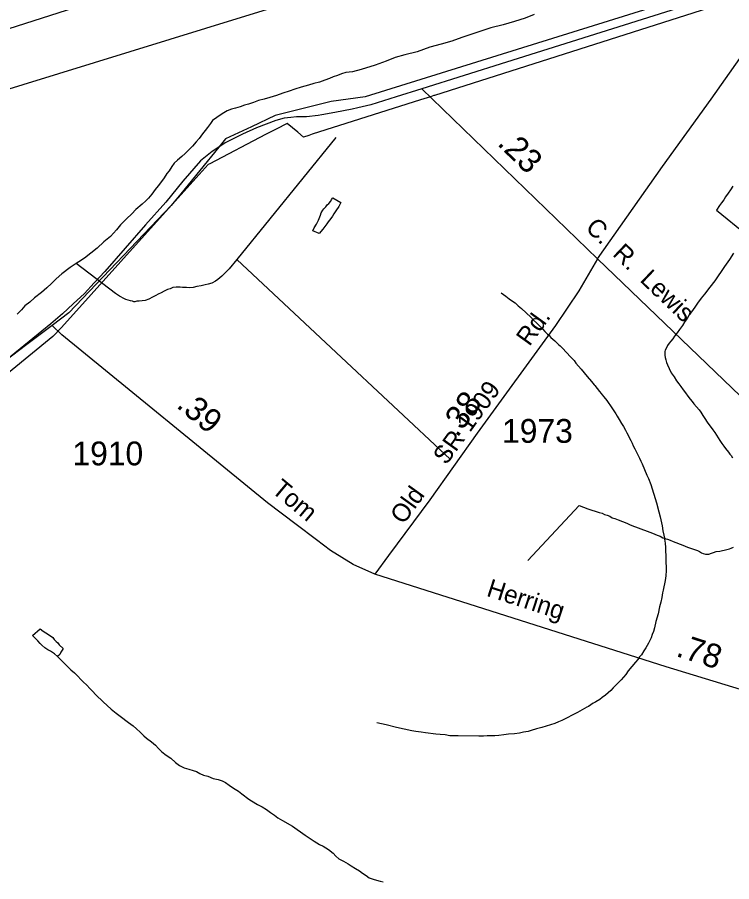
# Model space of a CAD drawing. Extents: x 2206922 to 2357709, y 510027 to 673830.
# Drawn here: x 2307632 to 2311385, y 574994 to 579534 of the extents above; entities that cross this region are included whole.
import ezdxf

# ---------------------------------------------------------------- set-up
doc = ezdxf.new("R2010")
doc.units = 0
for name, color, linetype in [('Exist Aviation Commercial or Municipal Perimeter Paved', 7, 'Continuous'), ('Exist Boundary Land Use Reservation Military US Department of Defense', 7, 'Continuous'), ('Exist Boundary Political City Limit New', 7, 'Continuous'), ('Exist Hydrographic Misc Water Feature', 7, 'Continuous'), ('Exist Road Non-System Type 51', 7, 'Continuous'), ('Exist Road Secondary Mileage Hundredths English Label', 7, 'Continuous'), ('Exist Road Secondary Type 41 Attributed', 7, 'Continuous'), ('Exist Road Secondary Type 51 Attributed', 7, 'Continuous'), ('Exist Road Secondary Type 51 Label', 7, 'Continuous'), ('Exist Road Secondary Type 51 Number Label', 7, 'Continuous'), ('Map Preparation Boundary City Limit Buffer Line', 7, 'Continuous')]:
    doc.layers.add(name, color=color, linetype=linetype)

msp = doc.modelspace()

# ---------------------------------------------------------------- linework, layer by layer
at = {"layer": 'Exist Aviation Commercial or Municipal Perimeter Paved'}
for points in [[(2313259.5, 580902.9), (2308808.6, 579533.6), (2306700.6, 578883.4)], [(2306484.2, 579130.9), (2307583.8, 579472.6), (2308382.5, 579730.9)]]:
    msp.add_lwpolyline(points, dxfattribs=at)
at = {"layer": 'Exist Boundary Land Use Reservation Military US Department of Defense'}
for p, q in [((2308690.1, 578851.4), (2308491.9, 578607.6)), ((2307815.5, 577916), (2307683.1, 577815.7)), ((2307683.1, 577815.7), (2307572.6, 577731.8))]:
    msp.add_line(p, q, dxfattribs=at)
for points in [[(2311535.5, 579763.7), (2309459.8, 579116.1), (2309280.5, 579091.6), (2309001.3, 579021.8)], [(2309001.3, 579021.8), (2308987.1, 579018.2), (2308861.8, 578959.4)], [(2308861.8, 578959.4), (2308726.3, 578895.9), (2308690.1, 578851.4)], [(2308491.9, 578607.6), (2308441.1, 578545.2), (2307903.2, 577982.5), (2307815.5, 577916)]]:
    msp.add_lwpolyline(points, dxfattribs=at)
at = {"layer": 'Exist Boundary Political City Limit New'}
msp.add_lwpolyline([(2312225.2, 579889.6), (2309823.2, 579123.3), (2309820.2, 579122.4), (2309802.2, 579116.9), (2309751.2, 579101.2), (2309181.8, 578919.4), (2309164.5, 578913.9), (2309136.5, 578905), (2309106.5, 578930.1), (2309050.5, 578976.9), (2308992.8, 578947.2), (2308936.2, 578917.7), (2308643, 578764.8), (2308634.5, 578760.2), (2308587, 578707.6), (2308331.8, 578424.6), (2307864.8, 577905.4), (2307818.5, 577858.2), (2307244.5, 577388.1)], dxfattribs=at)
at = {"layer": 'Exist Hydrographic Misc Water Feature'}
msp.add_line((2309304.8, 578903), (2308786.2, 578262.1), dxfattribs=at)
for points in [[(2310347.7, 579548.1), (2310299.5, 579529.5), (2310244.1, 579511), (2310184.4, 579494.5), (2310120.5, 579477.8), (2310072.5, 579463), (2310024.7, 579446.7), (2309966.7, 579427.9), (2309915.2, 579409.3), (2309859.4, 579393), (2309799.8, 579376.4), (2309733.7, 579353.4), (2309668.1, 579337), (2309618.1, 579322.2), (2309570.3, 579303.8), (2309512.7, 579283.4), (2309439.1, 579260.3), (2309393.1, 579247.8), (2309357.3, 579243.5), (2309335.3, 579237.4), (2309313.6, 579229), (2309291.8, 579220.9), (2309271.8, 579212.6), (2309247.8, 579204.4), (2309219.7, 579194), (2309189.9, 579185.9), (2309162.3, 579177.6), (2309123.9, 579167.1), (2309090.3, 579156.7), (2309060.5, 579146.2), (2309026.5, 579135.9), (2308994.7, 579123.7), (2308959, 579113.2), (2308928.9, 579103.2), (2308899.2, 579096.7), (2308873.3, 579086.4), (2308847.3, 579078.2), (2308825.4, 579071.7), (2308803.2, 579063.7), (2308777.6, 579057.4), (2308757.7, 579051.1), (2308735.5, 579043), (2308707.9, 579026.5), (2308680.2, 579008.4), (2308658.2, 578992.2), (2308646.8, 578976.1), (2308630.6, 578955.8), (2308619.1, 578939.7), (2308605.3, 578921.5), (2308587.3, 578897.5), (2308571.5, 578879.2), (2308552, 578857), (2308534.2, 578839), (2308514.7, 578818.8), (2308496.2, 578802.5), (2308474.5, 578784.3), (2308457.1, 578768.3), (2308443.3, 578750.1), (2308429.4, 578727.8), (2308417.3, 578713.8), (2308403.8, 578691.5), (2308389.8, 578671.3), (2308372.2, 578649.2), (2308356.4, 578628.9), (2308338.8, 578604.8), (2308321.1, 578584.7), (2308307.2, 578570.7), (2308287.7, 578552.5), (2308255.7, 578524.1), (2308234.2, 578501.8), (2308205.9, 578475.6), (2308174.3, 578443.4), (2308152.8, 578417.1), (2308121.2, 578382.9), (2308087.6, 578354.3), (2308052.1, 578321.9), (2308017.9, 578295.8), (2307984.6, 578269.2), (2307954.9, 578249), (2307940.8, 578240.9)], [(2311390.8, 578647.8), (2311378.7, 578627.8), (2311367, 578609.6), (2311353.4, 578591.4), (2311343.6, 578575.4), (2311331.5, 578559.4), (2311321.5, 578545.1), (2311306.1, 578521.1), (2311465.4, 578390.8)], [(2309332.4, 578561.5), (2309320.8, 578539.7), (2309305.2, 578517.3), (2309295.3, 578501.3), (2309287.3, 578489.2), (2309279.7, 578477.4), (2309265.8, 578459.2), (2309258.2, 578449), (2309242, 578428.7), (2309236.5, 578420.6), (2309218.2, 578398.6), (2309184.4, 578412.2), (2309192.2, 578428.1), (2309204.1, 578448.2), (2309213.7, 578468.6), (2309225.4, 578494.5), (2309229.1, 578506.5), (2309236.9, 578520.7), (2309242.8, 578528.7), (2309252.7, 578539), (2309260.7, 578548.8), (2309268.9, 578556.9), (2309278.5, 578569.2), (2309282.4, 578577.1), (2309290.6, 578585.2), (2309332.4, 578561.5)], [(2308786.2, 578262.1), (2308744.6, 578213.6), (2308707.2, 578175.1), (2308695.3, 578165.1), (2308685.5, 578156.8), (2308673.4, 578148.9), (2308653.5, 578138.5), (2308635.5, 578132.3), (2308619.5, 578128.3), (2308598, 578123.8), (2308576, 578119.8), (2308555.7, 578115.5), (2308537.9, 578113.3), (2308521.7, 578115.4), (2308509.8, 578115.1), (2308499.9, 578115), (2308488, 578116.8), (2308475.9, 578116.6), (2308465.9, 578116.5), (2308449.7, 578114.5), (2308436, 578108.4), (2308422, 578104), (2308404.2, 578095.8), (2308388.4, 578087.6), (2308372.6, 578079.4), (2308360.5, 578073.6), (2308342.7, 578063.3), (2308322.6, 578052.9), (2308304.7, 578047.1), (2308288.5, 578044.6), (2308272.9, 578042.5), (2308260.8, 578042.3), (2308249.2, 578040.4), (2308244.9, 578040.3), (2308236.6, 578042.3), (2308227.2, 578044.1), (2308214.7, 578048), (2308202.6, 578051.9), (2308194.6, 578055.5), (2308168.6, 578069.6), (2308148.3, 578083.2), (2307940.8, 578240.9)], [(2309907, 577212.6), (2309307.2, 577773.7), (2308786.2, 578262.1)], [(2311394.2, 578296.1), (2311372.9, 578262), (2311347.3, 578225.7), (2311296, 578149.1), (2311270.6, 578116.8), (2311242.9, 578080.4), (2311224.7, 578058.4), (2311205, 578032.2), (2311191.4, 578011.9), (2311173.8, 577987.8), (2311161.9, 577971.8), (2311150.4, 577951.6), (2311138.3, 577935.6), (2311126.7, 577915.5), (2311110.9, 577895.1), (2311099, 577877.1), (2311085.2, 577858.8), (2311075.4, 577844.9), (2311065.5, 577832.6), (2311057.5, 577822.8), (2311047.9, 577810.5), (2311042, 577798.4), (2311035.8, 577786.4), (2311034.2, 577778.5), (2311034, 577770.4), (2311034.4, 577760.2), (2311036.4, 577746.5), (2311038.7, 577734.4), (2311042.8, 577720.5), (2311047.1, 577708.5), (2311056.9, 577688.7), (2311067.4, 577666.9), (2311083.2, 577645), (2311095.7, 577625.3), (2311108, 577609.3), (2311118.5, 577595.5), (2311130.3, 577577.5), (2311142.4, 577561.9), (2311154.7, 577543.8), (2311166.6, 577527.9), (2311176.9, 577516.1), (2311186.9, 577504.1), (2311213.6, 577472.5), (2311223.4, 577460.5), (2311233.7, 577442.7), (2311243.7, 577427), (2311256, 577406.9), (2311286.6, 577367.5), (2311296.4, 577353.4), (2311314.9, 577325.9), (2311322.7, 577311.7), (2311333.3, 577295.9), (2311343.2, 577281.8), (2311353.2, 577270.2), (2311367.8, 577250.2), (2311376, 577240.4), (2311381.7, 577232.3), (2311389.9, 577220.5)], [(2307940.8, 578240.9), (2307909.4, 578220.5), (2307865.3, 578186.2), (2307836, 578159.8), (2307812.4, 578135.4), (2307786.6, 578113.3), (2307758.7, 578089.1), (2307723, 578060.4), (2307697.2, 578038.4), (2307671.1, 578017.9), (2307653.9, 577997.8), (2307631.7, 577975.6)], [(2310175, 578087.1), (2310199.2, 578069.2), (2310215.6, 578055.4), (2310233.7, 578043.8), (2310248.2, 578033.9), (2310263.8, 578018.1), (2310280.2, 578004.4), (2310330.4, 577958.7), (2310344.8, 577943.1), (2310359.1, 577929.2), (2310374.7, 577913.5), (2310391.3, 577897.6), (2310403.4, 577883.6), (2310417.2, 577869.8), (2310425.8, 577862), (2310435.6, 577852), (2310455.9, 577834.3), (2310476, 577816.3), (2310484.4, 577808.6), (2310496.1, 577796.7), (2310538.6, 577751.3), (2310557, 577731.1), (2310567.1, 577717.4), (2310593.7, 577685.9), (2310625.7, 577648.2), (2310648.3, 577620.5), (2310662.2, 577604.6), (2310666.1, 577600.8), (2310690.7, 577569.1), (2310698.7, 577558.9), (2310704.7, 577551.1), (2310713.3, 577540.9), (2310729.1, 577521.1), (2310755.5, 577483.5), (2310775.8, 577452), (2310783.8, 577439.9), (2310794.1, 577422.1), (2310806.2, 577400.4), (2310816.2, 577384.3), (2310826.5, 577366.5), (2310834.9, 577352.3), (2310855.2, 577310.8), (2310861.7, 577296.8), (2310867.5, 577282.9), (2310875.9, 577267.1), (2310888, 577243.4), (2310893.9, 577233.1), (2310900.3, 577219.2), (2310908.7, 577203.3), (2310914.4, 577189.5), (2310939.2, 577129.8), (2310947.4, 577111.9), (2310959.9, 577080), (2310990.7, 576984.6), (2311003.2, 576936.4), (2311009.6, 576910.8), (2311020.2, 576862.9), (2311023.9, 576836.8), (2311028.4, 576815), (2311032.5, 576799)], [(2310314.2, 576681.3), (2310583.3, 576970.1), (2310629.2, 576952.6), (2310689.5, 576933.4), (2310705.3, 576929.4), (2310717.6, 576923.5), (2310731.3, 576919.8), (2310745.7, 576914), (2310758, 576906), (2310771.7, 576901.9), (2310789.5, 576894.4), (2310833.8, 576876.8), (2310848.2, 576871), (2310860.3, 576865.1), (2310894.1, 576853.5), (2310908.5, 576847.7), (2310940.5, 576836), (2310954.4, 576830.2), (2310968.8, 576824), (2310994.4, 576814.5), (2311008.7, 576808.7), (2311022.7, 576800.9), (2311032.5, 576799)], [(2311032.5, 576799), (2311032.7, 576792.9), (2311035, 576773.1), (2311037.5, 576748.8), (2311040.3, 576629.1), (2311038.7, 576601), (2311035.2, 576576.8), (2311025.6, 576525.1), (2311021.7, 576511.1), (2311018, 576486.9), (2311012.4, 576463), (2311006.7, 576438.8), (2310998.9, 576400.6), (2310987.2, 576360.6), (2310979.8, 576328.5), (2310973.9, 576308.7), (2310968.1, 576292.5), (2310962.2, 576274.3), (2310948.7, 576246.3), (2310934.9, 576222.1), (2310923.2, 576206), (2310911.3, 576185.8), (2310901.7, 576176), (2310891.7, 576161.6), (2310880, 576147.6), (2310842, 576101.4), (2310828.5, 576083.2), (2310816.8, 576069.1), (2310805.1, 576055.1), (2310796.9, 576047), (2310786.7, 576036.8), (2310775.4, 576024.7), (2310763.1, 576012.3), (2310749.8, 575998.5), (2310735.8, 575986), (2310721.9, 575973.9), (2310704, 575962), (2310691.7, 575951.7), (2310672.3, 575939.6), (2310666.1, 575935.7), (2310658.1, 575931.2), (2310644.6, 575923.1), (2310632.7, 575915.2), (2310624.7, 575911.1), (2310574.4, 575882.6), (2310493.2, 575841.7), (2310475.4, 575833.4), (2310455.7, 575825.4), (2310433.8, 575819), (2310387.6, 575804.4), (2310360, 575796.5), (2310331.9, 575788.1), (2310315.7, 575783.6), (2310292.1, 575779.5), (2310270.1, 575775.1), (2310243.9, 575770.9), (2310212.1, 575768.8), (2310188.3, 575766.3), (2310162.5, 575762.1), (2310140.6, 575759.7), (2310122.5, 575759.6), (2310100.6, 575759.6), (2310080.5, 575759), (2310056.7, 575759), (2309948.4, 575759.8), (2309904.3, 575761.2), (2309880.3, 575765.2), (2309854.3, 575766.7), (2309830.5, 575768.7), (2309776.4, 575776), (2309754.4, 575779.7), (2309726.1, 575783.6), (2309704.2, 575787.3), (2309624.2, 575804.2), (2309569.9, 575817.6), (2309520.1, 575829.2)], [(2311032.5, 576799), (2311038.7, 576794.9), (2311048.5, 576793), (2311062.5, 576787.2), (2311077.2, 576781.4), (2311128.9, 576761.8), (2311153.1, 576752.1), (2311163.2, 576748.6), (2311205.2, 576732.9), (2311215.2, 576729), (2311221.4, 576725.2), (2311227.3, 576721), (2311235.7, 576717.3), (2311247.2, 576715.2), (2311265.5, 576715.3), (2311279.4, 576719.7), (2311289.5, 576723.9), (2311303.4, 576727.8), (2311323.3, 576730.1), (2311359.2, 576738.5), (2311372.9, 576742.5), (2311383, 576746.7), (2311395.3, 576750.9)], [(2307842.9, 576177), (2307827, 576190.7), (2307806.9, 576204.7), (2307792.7, 576212.5), (2307776.5, 576222.2), (2307760.5, 576236), (2307752.3, 576245.8), (2307740.2, 576259.8), (2307728.3, 576271.7), (2307711.7, 576287.6), (2307751.9, 576321.7), (2307767.7, 576310), (2307781.8, 576302.2), (2307801.9, 576288.6), (2307818.3, 576276.8), (2307825.9, 576266.7), (2307836.2, 576256.6), (2307844.4, 576249), (2307852.4, 576238.8), (2307872.5, 576219.2), (2307868.6, 576211.2), (2307861, 576199), (2307854.8, 576187), (2307842.9, 576177)], [(2307842.9, 576177), (2307871.5, 576149.1), (2307889.7, 576131.4), (2307901.4, 576119.5), (2307913.9, 576107.9), (2307932.1, 576091.8), (2307950.4, 576074), (2307966.6, 576056.2), (2307978.7, 576044.6), (2307996.9, 576026.5), (2308012.9, 576008.6), (2308026.9, 575995.2), (2308045.3, 575975.4), (2308083.5, 575939.6), (2308103.6, 575919.9), (2308125.9, 575900), (2308152.4, 575880.2), (2308172.7, 575864.6), (2308216.8, 575831.2), (2308241, 575813.3), (2308258.8, 575797.7), (2308277, 575779.9), (2308297.1, 575760.3), (2308311.5, 575748.4), (2308337.9, 575728.6), (2308357.8, 575710.6), (2308374.4, 575693.1), (2308392.3, 575677), (2308414.4, 575659.5), (2308438.4, 575643.7), (2308462.6, 575619.8), (2308485, 575604.2), (2308509, 575592.5), (2308533.2, 575584.8), (2308555.3, 575579), (2308572.9, 575573.2), (2308591.4, 575563.5), (2308609.6, 575553.5), (2308633.4, 575547.8), (2308661.5, 575536.3), (2308687.8, 575530.3), (2308707.7, 575524.5), (2308725.7, 575514.9), (2308745.8, 575500.9), (2308768.3, 575485.3), (2308794.2, 575469.7), (2308812.2, 575455.6), (2308848.9, 575428.2), (2308862.7, 575418.4), (2308894.9, 575400.6), (2308918.9, 575386.9), (2308941.4, 575373.3), (2308961.7, 575357.3), (2308983.7, 575343.4), (2309001.7, 575329.8), (2309025.7, 575316), (2309077.8, 575286.7), (2309144.4, 575239.4), (2309191, 575208), (2309205.1, 575198.2), (2309219.1, 575190.4), (2309239.1, 575180.5), (2309267.2, 575162.9), (2309291.4, 575145.1), (2309305.8, 575129.1), (2309321.8, 575115.3), (2309345.8, 575101.6), (2309369.8, 575087.8), (2309386.2, 575078.1), (2309408.1, 575064.2), (2309430.5, 575050.7), (2309446.3, 575039), (2309464.7, 575026.9), (2309480.7, 575015.2), (2309501, 575007.3), (2309519.2, 575001.7), (2309538.9, 574997.9), (2309554.9, 574993.9)]]:
    msp.add_lwpolyline(points, dxfattribs=at)
at = {"layer": 'Exist Road Non-System Type 51'}
msp.add_line((2307807.5, 577924), (2307572.6, 577731.8), dxfattribs=at)
for points in [[(2310680.6, 578266), (2311020.9, 578751), (2311277.9, 579103.8), (2311427.3, 579316.9), (2311554.6, 579517.8), (2311736.2, 579783)], [(2311533.2, 579719), (2310202.7, 579297.6), (2309757, 579157.6)], [(2309757, 579157.6), (2309622.5, 579115.5), (2309490.3, 579073.8), (2309420.3, 579058.6)], [(2309420.3, 579058.6), (2309391.5, 579052.3), (2309299.7, 579033.1), (2309232.7, 579021.8)], [(2309232.7, 579021.8), (2309211.9, 579018.2), (2309151.9, 579011.6), (2309098.8, 579010.7), (2309069.1, 579007.7), (2309034.9, 579004.7), (2308990.3, 578992.8), (2308889.3, 578954.2), (2308815.3, 578920.3)], [(2308815.3, 578920.3), (2308801.6, 578914), (2308724.4, 578873.9), (2308690.1, 578851.4)], [(2308690.1, 578851.4), (2308655.3, 578828.5), (2308594.4, 578779.5), (2308502.3, 578673.9), (2308413.1, 578563.9), (2308306.1, 578443.5), (2308199.2, 578321.6), (2308092.2, 578199.7), (2308036.5, 578139.5)], [(2308036.5, 578139.5), (2307984.6, 578083.4), (2307925.3, 578028.3)], [(2307925.3, 578028.3), (2307869.5, 577976.3), (2307807.5, 577924)]]:
    msp.add_lwpolyline(points, dxfattribs=at)
at = {"layer": 'Exist Road Secondary Type 41 Attributed'}
for points in [[(2309511.3, 576610.1), (2309396.2, 576660.4), (2309278.3, 576734.1), (2309203.9, 576789.4), (2309097, 576870.1), (2308945.9, 576984.4), (2307865.4, 577866.1), (2307815.5, 577916)], [(2313473.5, 575585), (2313396.4, 575567.4), (2313241.2, 575558.6), (2313040.8, 575561.3), (2312871.3, 575586.1), (2312691.8, 575624.7), (2312542.1, 575667.8), (2312257.2, 575752), (2311041, 576122.6), (2309511.3, 576610.1)]]:
    msp.add_lwpolyline(points, dxfattribs=at)
at = {"layer": 'Exist Road Secondary Type 51 Attributed'}
msp.add_line((2310680.6, 578266), (2309757, 579157.6), dxfattribs=at)
for points in [[(2310680.6, 578266), (2310581.4, 578097.6), (2310460.2, 577915.7), (2310048.9, 577349.8), (2309799.7, 577000.6), (2309582.5, 576706.8), (2309511.3, 576610.1)], [(2313473.5, 575585), (2312006.3, 576992.8), (2310680.6, 578266)]]:
    msp.add_lwpolyline(points, dxfattribs=at)
at = {"layer": 'Map Preparation Boundary City Limit Buffer Line'}
msp.add_lwpolyline([(2312225.2, 579889.6), (2309823.2, 579123.3), (2309820.2, 579122.4), (2309802.2, 579116.9), (2309751.2, 579101.2), (2309181.8, 578919.4), (2309164.5, 578913.9), (2309136.5, 578905), (2309106.5, 578930.1), (2309050.5, 578976.9), (2308992.8, 578947.2), (2308936.2, 578917.7), (2308643, 578764.8), (2308634.5, 578760.2), (2308587, 578707.6), (2308331.8, 578424.6), (2307864.8, 577905.4), (2307818.5, 577858.2), (2307244.5, 577388.1)], dxfattribs=at)

# ---------------------------------------------------------------- texts
at = {"layer": 'Exist Road Secondary Mileage Hundredths English Label'}
for s, rotation, p in [('.23', 315.4779, (2310149.1, 578867.2)), ('.39', 320.1202, (2308463, 577489.2)), ('.38', 54.2373, (2309943.6, 577322.9)), ('.78', 342.1216, (2311087.7, 576180.3))]:
    msp.add_text(s, height=125, rotation=rotation, dxfattribs=at).set_placement(p)
at = {"layer": 'Exist Road Secondary Type 51 Label'}
for s, rotation, p in [('C.  R.  Lewis', 316.4938, (2310611.8, 578422.1)), ('Rd.', 54.2373, (2310322.9, 577802)), ('SR 1909', 54.2373, (2309885.9, 577178.4)), ('Tom', 320.1202, (2308962.7, 577043.3)), ('Old', 54.2373, (2309661.1, 576866.2)), ('Herring', 342.1216, (2310092.3, 576496.4))]:
    msp.add_text(s, height=95, rotation=rotation, dxfattribs=at).set_placement(p)
at = {"layer": 'Exist Road Secondary Type 51 Number Label'}
for s, p in [('1973', (2310178.7, 577299.3)), ('1910', (2307921.7, 577181))]:
    msp.add_text(s, height=125, dxfattribs=at).set_placement(p)

doc.saveas('drawing.dxf')
